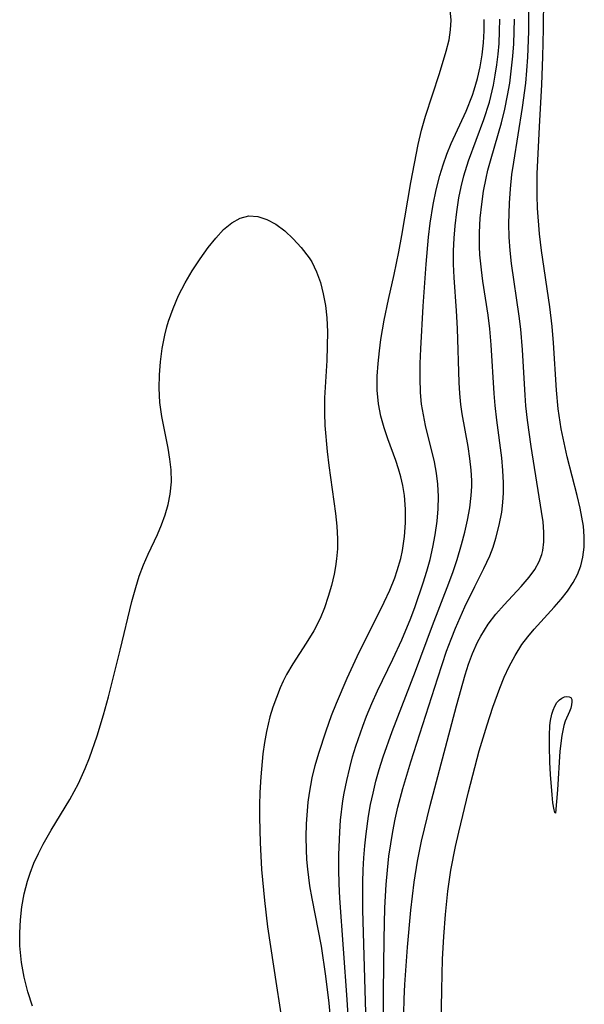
# Model space of a CAD drawing. Header units: metres. Extents: x 1073367 to 1082519, y 1569854 to 1574957.
# Tile 760 of 1056: x 1080399 to 1080472, y 1571716 to 1571843. Entities that reach past the tile are written whole.
import ezdxf

# ---------------------------------------------------------------- set-up
doc = ezdxf.new("R2010")
doc.units = ezdxf.units.M
doc.layers.add('CGG_CurvaNivelLidar_v1', color=253, linetype='Continuous', lineweight=30)

msp = doc.modelspace()

# ---------------------------------------------------------------- linework, layer by layer
at = {"layer": 'CGG_CurvaNivelLidar_v1'}
for p, q in [((1080466.968, 1571842.2101, 73), (1080467.0142, 1571848.3284, 73)), ((1080465.0678, 1571841.8789, 73.5), (1080465.0734, 1571845.2169, 73.5)), ((1080455.0067, 1571843.3346, 75.5), (1080454.8812, 1571844.6537, 75.5)), ((1080454.9523, 1571842.0761, 75.5), (1080455.0067, 1571843.3346, 75.5)), ((1080459.299, 1571841.9452, 75), (1080459.3042, 1571843.4321, 75)), ((1080461.2916, 1571841.8899, 74.5), (1080461.3105, 1571843.4668, 74.5)), ((1080463.179, 1571841.8702, 74), (1080463.1989, 1571843.4765, 74)), ((1080454.7528, 1571840.8088, 75.5), (1080454.9523, 1571842.0761, 75.5)), ((1080459.206, 1571840.3915, 75), (1080459.299, 1571841.9452, 75)), ((1080461.2096, 1571840.3161, 74.5), (1080461.2916, 1571841.8899, 74.5)), ((1080463.1107, 1571840.2654, 74), (1080463.179, 1571841.8702, 74)), ((1080464.9336, 1571838.553, 73.5), (1080465.0678, 1571841.8789, 73.5)), ((1080466.888, 1571838.6028, 73), (1080466.968, 1571842.2101, 73)), ((1080454.3929, 1571839.3376, 75.5), (1080454.7528, 1571840.8088, 75.5)), ((1080459.0297, 1571838.8454, 75), (1080459.206, 1571840.3915, 75)), ((1080461.0878, 1571838.9426, 74.5), (1080461.2096, 1571840.3161, 74.5)), ((1080462.9964, 1571838.6635, 74), (1080463.1107, 1571840.2654, 74)), ((1080453.5061, 1571836.4361, 75.5), (1080454.3929, 1571839.3376, 75.5)), ((1080458.7734, 1571837.312, 75), (1080459.0297, 1571838.8454, 75)), ((1080460.9221, 1571837.5747, 74.5), (1080461.0878, 1571838.9426, 74.5)), ((1080460.7143, 1571836.2141, 74.5), (1080460.9221, 1571837.5747, 74.5)), ((1080462.8009, 1571836.7568, 74), (1080462.9964, 1571838.6635, 74)), ((1080464.815, 1571836.8375, 73.5), (1080464.9336, 1571838.553, 73.5)), ((1080466.7421, 1571834.9962, 73), (1080466.888, 1571838.6028, 73)), ((1080451.7028, 1571830.9235, 75.5), (1080453.5061, 1571836.4361, 75.5)), ((1080458.4357, 1571835.7969, 75), (1080458.7734, 1571837.312, 75)), ((1080460.481, 1571834.9495, 74.5), (1080460.7143, 1571836.2141, 74.5)), ((1080462.5883, 1571835.181, 74), (1080462.8009, 1571836.7568, 74)), ((1080464.6641, 1571835.1931, 73.5), (1080464.815, 1571836.8375, 73.5)), ((1080458.0107, 1571834.3068, 75), (1080458.4357, 1571835.7969, 75)), ((1080459.9632, 1571832.741, 74.5), (1080460.481, 1571834.9495, 74.5)), ((1080462.3259, 1571833.6142, 74), (1080462.5883, 1571835.181, 74)), ((1080464.2669, 1571832.0224, 73.5), (1080464.6641, 1571835.1931, 73.5)), ((1080466.4245, 1571829.5265, 73), (1080466.7421, 1571834.9962, 73)), ((1080456.9525, 1571831.5847, 75), (1080457.7792, 1571833.6207, 75)), ((1080457.7792, 1571833.6207, 75), (1080458.0107, 1571834.3068, 75)), ((1080461.9565, 1571831.8244, 74), (1080462.3259, 1571833.6142, 74)), ((1080459.2656, 1571830.4802, 74.5), (1080459.9632, 1571832.741, 74.5)), ((1080455.0093, 1571827.3793, 75), (1080456.9525, 1571831.5847, 75)), ((1080461.5185, 1571830.0524, 74), (1080461.9565, 1571831.8244, 74)), ((1080463.111, 1571824.9788, 73.5), (1080464.2669, 1571832.0224, 73.5)), ((1080451.2092, 1571829.0988, 75.5), (1080451.7028, 1571830.9235, 75.5)), ((1080457.2738, 1571825.1641, 74.5), (1080459.2656, 1571830.4802, 74.5)), ((1080460.1854, 1571825.4591, 74), (1080461.5185, 1571830.0524, 74)), ((1080450.7803, 1571827.24, 75.5), (1080451.2092, 1571829.0988, 75.5)), ((1080466.1359, 1571823.4518, 73), (1080466.4245, 1571829.5265, 73)), ((1080449.8019, 1571822.3327, 75.5), (1080450.7803, 1571827.24, 75.5)), ((1080454.4642, 1571826.0288, 75), (1080455.0093, 1571827.3793, 75)), ((1080453.9758, 1571824.6521, 75), (1080454.4642, 1571826.0288, 75)), ((1080456.6625, 1571823.2066, 74.5), (1080457.2738, 1571825.1641, 74.5)), ((1080459.7755, 1571823.9234, 74), (1080460.1854, 1571825.4591, 74)), ((1080462.8842, 1571823.3985, 73.5), (1080463.111, 1571824.9788, 73.5)), ((1080453.5477, 1571823.2513, 75), (1080453.9758, 1571824.6521, 75)), ((1080459.5432, 1571822.9213, 74), (1080459.7755, 1571823.9234, 74)), ((1080466.1329, 1571820.673, 73), (1080466.1359, 1571823.4518, 73)), ((1080448.6372, 1571815.4952, 75.5), (1080449.8019, 1571822.3327, 75.5)), ((1080453.0836, 1571821.3957, 75), (1080453.5477, 1571823.2513, 75)), ((1080456.3116, 1571821.7972, 74.5), (1080456.6625, 1571823.2066, 74.5)), ((1080459.2224, 1571821.2488, 74), (1080459.5432, 1571822.9213, 74)), ((1080462.6884, 1571821.5361, 73.5), (1080462.8842, 1571823.3985, 73.5)), ((1080452.7067, 1571819.5115, 75), (1080453.0836, 1571821.3957, 75)), ((1080456.0223, 1571820.37, 74.5), (1080456.3116, 1571821.7972, 74.5)), ((1080458.9767, 1571819.5635, 74), (1080459.2224, 1571821.2488, 74)), ((1080462.5624, 1571819.6675, 73.5), (1080462.6884, 1571821.5361, 73.5)), ((1080455.7379, 1571818.576, 74.5), (1080456.0223, 1571820.37, 74.5)), ((1080462.4941, 1571816.9865, 73.5), (1080462.5624, 1571819.6675, 73.5)), ((1080466.2011, 1571819.0129, 73), (1080466.1329, 1571820.673, 73)), ((1080452.3255, 1571817.0895, 75), (1080452.7067, 1571819.5115, 75)), ((1080455.5291, 1571816.7665, 74.5), (1080455.7379, 1571818.576, 74.5)), ((1080458.7941, 1571817.7326, 74), (1080458.9767, 1571819.5635, 74)), ((1080466.4595, 1571815.6955, 73), (1080466.2011, 1571819.0129, 73)), ((1080425.6192, 1571816.2532, 76), (1080426.661, 1571817.1222, 76)), ((1080426.661, 1571817.1222, 76), (1080427.7519, 1571817.7421, 76)), ((1080427.7519, 1571817.7421, 76), (1080428.8827, 1571818.0444, 76)), ((1080428.8827, 1571818.0444, 76), (1080430.0435, 1571817.9736, 76)), ((1080430.0435, 1571817.9736, 76), (1080431.2146, 1571817.5849, 76)), ((1080431.2146, 1571817.5849, 76), (1080432.3733, 1571816.9462, 76)), ((1080452.1025, 1571815.296, 75), (1080452.3255, 1571817.0895, 75)), ((1080458.6995, 1571815.896, 74), (1080458.7941, 1571817.7326, 74)), ((1080424.6132, 1571815.1705, 76), (1080425.6192, 1571816.2532, 76)), ((1080432.3733, 1571816.9462, 76), (1080433.52, 1571816.0922, 76)), ((1080433.52, 1571816.0922, 76), (1080434.6163, 1571815.0841, 76)), ((1080455.4035, 1571815.1347, 74.5), (1080455.5291, 1571816.7665, 74.5)), ((1080458.7007, 1571814.058, 74), (1080458.6995, 1571815.896, 74)), ((1080462.535, 1571815.2678, 73.5), (1080462.4941, 1571816.9865, 73.5)), ((1080423.6366, 1571813.9493, 76), (1080424.6132, 1571815.1705, 76)), ((1080434.6163, 1571815.0841, 76), (1080435.6455, 1571813.962, 76)), ((1080448.2487, 1571813.3778, 75.5), (1080448.6372, 1571815.4952, 75.5)), ((1080451.7843, 1571811.7871, 75), (1080452.1025, 1571815.296, 75)), ((1080455.3383, 1571813.4974, 74.5), (1080455.4035, 1571815.1347, 74.5)), ((1080462.6484, 1571813.5519, 73.5), (1080462.535, 1571815.2678, 73.5)), ((1080466.6977, 1571813.5414, 73), (1080466.4595, 1571815.6955, 73)), ((1080422.565, 1571812.4912, 76), (1080423.6366, 1571813.9493, 76)), ((1080435.6455, 1571813.962, 76), (1080436.6585, 1571812.6273, 76)), ((1080447.641, 1571810.4766, 75.5), (1080448.2487, 1571813.3778, 75.5)), ((1080455.3375, 1571811.7868, 74.5), (1080455.3383, 1571813.4974, 74.5)), ((1080458.7492, 1571813.0175, 74), (1080458.7007, 1571814.058, 74)), ((1080462.8278, 1571811.8904, 73.5), (1080462.6484, 1571813.5519, 73.5)), ((1080467.7687, 1571806.2945, 73), (1080466.6977, 1571813.5414, 73)), ((1080421.5332, 1571810.9398, 76), (1080422.565, 1571812.4912, 76)), ((1080436.6585, 1571812.6273, 76), (1080436.9958, 1571812.0853, 76)), ((1080436.9958, 1571812.0853, 76), (1080437.6307, 1571810.7947, 76)), ((1080458.9321, 1571811.0602, 74), (1080458.7492, 1571813.0175, 74)), ((1080420.6233, 1571809.3785, 76), (1080421.5332, 1571810.9398, 76)), ((1080437.6307, 1571810.7947, 76), (1080438.1252, 1571809.4058, 76)), ((1080451.4138, 1571806.3806, 75), (1080451.7843, 1571811.7871, 75)), ((1080455.3984, 1571810.076, 74.5), (1080455.3375, 1571811.7868, 74.5)), ((1080459.1252, 1571809.5993, 74), (1080458.9321, 1571811.0602, 74)), ((1080463.8244, 1571805.0703, 73.5), (1080462.8278, 1571811.8904, 73.5)), ((1080446.9123, 1571807.2319, 75.5), (1080447.641, 1571810.4766, 75.5)), ((1080455.7057, 1571805.7437, 74.5), (1080455.3984, 1571810.076, 74.5)), ((1080459.7894, 1571805.2122, 74), (1080459.1252, 1571809.5993, 74)), ((1080419.7992, 1571807.7502, 76), (1080420.6233, 1571809.3785, 76)), ((1080438.1252, 1571809.4058, 76), (1080438.4998, 1571807.9436, 76)), ((1080419.0757, 1571806.0669, 76), (1080419.7992, 1571807.7502, 76)), ((1080438.4998, 1571807.9436, 76), (1080438.7682, 1571806.4284, 76)), ((1080446.3699, 1571804.5461, 75.5), (1080446.9123, 1571807.2319, 75.5)), ((1080418.4959, 1571804.4081, 76), (1080419.0757, 1571806.0669, 76)), ((1080438.7682, 1571806.4284, 76), (1080438.9382, 1571804.876, 76)), ((1080451.12, 1571800.8575, 75), (1080451.4138, 1571806.3806, 75)), ((1080455.8304, 1571803.4929, 74.5), (1080455.7057, 1571805.7437, 74.5)), ((1080468.0917, 1571803.7334, 73), (1080467.7687, 1571806.2945, 73)), ((1080418.2832, 1571803.6755, 76), (1080418.4959, 1571804.4081, 76)), ((1080438.9382, 1571804.876, 76), (1080439.0209, 1571803.0406, 76)), ((1080445.9532, 1571802.0355, 75.5), (1080446.3699, 1571804.5461, 75.5)), ((1080460.0168, 1571803.4113, 74), (1080459.7894, 1571805.2122, 74)), ((1080464.0232, 1571803.3948, 73.5), (1080463.8244, 1571805.0703, 73.5)), ((1080418.0155, 1571802.6034, 76), (1080418.2832, 1571803.6755, 76)), ((1080456.0428, 1571796.5059, 74.5), (1080455.8304, 1571803.4929, 74.5)), ((1080460.203, 1571801.3513, 74), (1080460.0168, 1571803.4113, 74)), ((1080464.2391, 1571800.708, 73.5), (1080464.0232, 1571803.3948, 73.5)), ((1080468.2683, 1571801.6218, 73), (1080468.0917, 1571803.7334, 73)), ((1080417.6865, 1571800.8993, 76), (1080418.0155, 1571802.6034, 76)), ((1080439.0209, 1571803.0406, 76), (1080439.0127, 1571801.189, 76)), ((1080445.7547, 1571800.5935, 75.5), (1080445.9532, 1571802.0355, 75.5)), ((1080417.4599, 1571799.1836, 76), (1080417.6865, 1571800.8993, 76)), ((1080439.0127, 1571801.189, 76), (1080438.9455, 1571799.3324, 76)), ((1080445.5768, 1571798.9498, 75.5), (1080445.7547, 1571800.5935, 75.5)), ((1080451.0376, 1571798.9538, 75), (1080451.12, 1571800.8575, 75)), ((1080460.5889, 1571795.0945, 74), (1080460.203, 1571801.3513, 74)), ((1080464.5754, 1571794.8526, 73.5), (1080464.2391, 1571800.708, 73.5)), ((1080468.62, 1571795.496, 73), (1080468.2683, 1571801.6218, 73)), ((1080438.9455, 1571799.3324, 76), (1080438.665, 1571794.4987, 76)), ((1080417.3295, 1571797.4669, 76), (1080417.4599, 1571799.1836, 76)), ((1080445.472, 1571797.3163, 75.5), (1080445.5768, 1571798.9498, 75.5)), ((1080451.007, 1571797.0639, 75), (1080451.0376, 1571798.9538, 75)), ((1080417.2961, 1571795.7592, 76), (1080417.3295, 1571797.4669, 76)), ((1080445.4712, 1571795.5163, 75.5), (1080445.472, 1571797.3163, 75.5)), ((1080451.0666, 1571795.1908, 75), (1080451.007, 1571797.0639, 75)), ((1080417.3867, 1571793.893, 76), (1080417.2961, 1571795.7592, 76)), ((1080445.6246, 1571793.7409, 75.5), (1080445.4712, 1571795.5163, 75.5)), ((1080456.1369, 1571795.0751, 74.5), (1080456.0428, 1571796.5059, 74.5)), ((1080468.8534, 1571793.1099, 73), (1080468.62, 1571795.496, 73)), ((1080438.665, 1571794.4987, 76), (1080438.6369, 1571793.5694, 76)), ((1080451.2103, 1571793.6946, 75), (1080451.0666, 1571795.1908, 75)), ((1080456.2814, 1571793.6544, 74.5), (1080456.1369, 1571795.0751, 74.5)), ((1080460.722, 1571793.5321, 74), (1080460.5889, 1571795.0945, 74)), ((1080464.6926, 1571793.4681, 73.5), (1080464.5754, 1571794.8526, 73.5)), ((1080417.6272, 1571792.1144, 76), (1080417.3867, 1571793.893, 76)), ((1080438.6369, 1571793.5694, 76), (1080438.6408, 1571792.5252, 76)), ((1080445.9196, 1571792.1618, 75.5), (1080445.6246, 1571793.7409, 75.5)), ((1080451.4342, 1571792.3207, 75), (1080451.2103, 1571793.6946, 75)), ((1080456.4538, 1571792.4516, 74.5), (1080456.2814, 1571793.6544, 74.5)), ((1080460.9395, 1571791.6108, 74), (1080460.722, 1571793.5321, 74)), ((1080464.901, 1571791.6197, 73.5), (1080464.6926, 1571793.4681, 73.5)), ((1080469.2553, 1571790.4983, 73), (1080468.8534, 1571793.1099, 73)), ((1080418.4573, 1571788.0006, 76), (1080417.6272, 1571792.1144, 76)), ((1080438.6408, 1571792.5252, 76), (1080438.7122, 1571790.9414, 76)), ((1080446.346, 1571790.6144, 75.5), (1080445.9196, 1571792.1618, 75.5)), ((1080451.7246, 1571790.9574, 75), (1080451.4342, 1571792.3207, 75)), ((1080457.2083, 1571788.2053, 74.5), (1080456.4538, 1571792.4516, 74.5)), ((1080461.5622, 1571786.7573, 74), (1080460.9395, 1571791.6108, 74)), ((1080465.3838, 1571788.2236, 73.5), (1080464.901, 1571791.6197, 73.5)), ((1080438.7122, 1571790.9414, 76), (1080439.0063, 1571787.5555, 76)), ((1080446.8342, 1571789.2055, 75.5), (1080446.346, 1571790.6144, 75.5)), ((1080452.8587, 1571786.2463, 75), (1080451.7246, 1571790.9574, 75)), ((1080469.6214, 1571788.6919, 73), (1080469.2553, 1571790.4983, 73)), ((1080447.8841, 1571786.4095, 75.5), (1080446.8342, 1571789.2055, 75.5)), ((1080418.6834, 1571786.6069, 76), (1080418.4573, 1571788.0006, 76)), ((1080457.4446, 1571786.6827, 74.5), (1080457.2083, 1571788.2053, 74.5)), ((1080466.7207, 1571779.8194, 73.5), (1080465.3838, 1571788.2236, 73.5)), ((1080470.0374, 1571786.8987, 73), (1080469.6214, 1571788.6919, 73)), ((1080418.8292, 1571785.2153, 76), (1080418.6834, 1571786.6069, 76)), ((1080439.0063, 1571787.5555, 76), (1080439.2055, 1571785.7573, 76)), ((1080457.6145, 1571785.1595, 74.5), (1080457.4446, 1571786.6827, 74.5)), ((1080461.7072, 1571785.1362, 74), (1080461.5622, 1571786.7573, 74)), ((1080471.3088, 1571781.8828, 73), (1080470.0374, 1571786.8987, 73)), ((1080439.2055, 1571785.7573, 76), (1080440.0637, 1571779.5583, 76)), ((1080448.2361, 1571785.3544, 75.5), (1080447.8841, 1571786.4095, 75.5)), ((1080448.5412, 1571784.2858, 75.5), (1080448.2361, 1571785.3544, 75.5)), ((1080453.1278, 1571784.7941, 75), (1080452.8587, 1571786.2463, 75)), ((1080418.8588, 1571783.6511, 76), (1080418.8292, 1571785.2153, 76)), ((1080448.7928, 1571783.1665, 75.5), (1080448.5412, 1571784.2858, 75.5)), ((1080453.309, 1571783.3327, 75), (1080453.1278, 1571784.7941, 75)), ((1080457.6824, 1571783.8475, 74.5), (1080457.6145, 1571785.1595, 74.5)), ((1080461.78, 1571783.5227, 74), (1080461.7072, 1571785.1362, 74)), ((1080418.7101, 1571782.0589, 76), (1080418.8588, 1571783.6511, 76)), ((1080448.9869, 1571781.9059, 75.5), (1080448.7928, 1571783.1665, 75.5)), ((1080453.3801, 1571781.7528, 75), (1080453.309, 1571783.3327, 75)), ((1080457.6119, 1571781.883, 74.5), (1080457.6791, 1571783.0366, 74.5)), ((1080457.6791, 1571783.0366, 74.5), (1080457.6824, 1571783.8475, 74.5)), ((1080461.7714, 1571782.2468, 74), (1080461.78, 1571783.5227, 74)), ((1080418.4431, 1571780.7106, 76), (1080418.7101, 1571782.0589, 76)), ((1080449.1279, 1571780.1389, 75.5), (1080448.9869, 1571781.9059, 75.5)), ((1080453.3381, 1571780.1638, 75), (1080453.3801, 1571781.7528, 75)), ((1080457.4208, 1571780.2984, 74.5), (1080457.6119, 1571781.883, 74.5)), ((1080461.6976, 1571780.9812, 74), (1080461.7714, 1571782.2468, 74)), ((1080471.6914, 1571780.2621, 73), (1080471.3088, 1571781.8828, 73)), ((1080418.0653, 1571779.3842, 76), (1080418.4431, 1571780.7106, 76)), ((1080453.2037, 1571778.5696, 75), (1080453.3381, 1571780.1638, 75)), ((1080457.1387, 1571778.7147, 74.5), (1080457.4208, 1571780.2984, 74.5)), ((1080461.553, 1571779.7297, 74), (1080461.6976, 1571780.9812, 74)), ((1080471.9296, 1571779.0964, 73), (1080471.6914, 1571780.2621, 73)), ((1080417.5918, 1571778.0834, 76), (1080418.0653, 1571779.3842, 76)), ((1080440.0637, 1571779.5583, 76), (1080440.2399, 1571777.9115, 76)), ((1080449.1349, 1571778.3572, 75.5), (1080449.1279, 1571780.1389, 75.5)), ((1080461.2338, 1571778.0383, 74), (1080461.553, 1571779.7297, 74)), ((1080466.9013, 1571778.4676, 73.5), (1080466.7207, 1571779.8194, 73.5)), ((1080472.1133, 1571777.9413, 73), (1080471.9296, 1571779.0964, 73)), ((1080417.0598, 1571776.8533, 76), (1080417.5918, 1571778.0834, 76)), ((1080440.2399, 1571777.9115, 76), (1080440.3321, 1571776.2743, 76)), ((1080449.0103, 1571776.5735, 75.5), (1080449.1349, 1571778.3572, 75.5)), ((1080452.9664, 1571776.8146, 75), (1080453.2037, 1571778.5696, 75)), ((1080456.7849, 1571777.1326, 74.5), (1080457.1387, 1571778.7147, 74.5)), ((1080460.8011, 1571776.3822, 74), (1080461.2338, 1571778.0383, 74)), ((1080467.0104, 1571777.1554, 73.5), (1080466.9013, 1571778.4676, 73.5)), ((1080472.234, 1571776.5724, 73), (1080472.1133, 1571777.9413, 73)), ((1080415.8465, 1571774.2868, 76), (1080417.0598, 1571776.8533, 76)), ((1080448.7463, 1571774.8003, 75.5), (1080449.0103, 1571776.5735, 75.5)), ((1080452.6751, 1571775.2198, 75), (1080452.9664, 1571776.8146, 75)), ((1080456.3745, 1571775.5533, 74.5), (1080456.7849, 1571777.1326, 74.5)), ((1080460.4373, 1571775.2314, 74), (1080460.8011, 1571776.3822, 74)), ((1080467.0074, 1571775.8884, 73.5), (1080467.0104, 1571777.1554, 73.5)), ((1080472.225, 1571775.2262, 73), (1080472.234, 1571776.5724, 73)), ((1080440.3321, 1571776.2743, 76), (1080440.3213, 1571774.9826, 76)), ((1080452.3107, 1571773.633, 75), (1080452.6751, 1571775.2198, 75)), ((1080455.8037, 1571773.6238, 74.5), (1080456.3745, 1571775.5533, 74.5)), ((1080460.0139, 1571774.106, 74), (1080460.4373, 1571775.2314, 74)), ((1080466.8662, 1571774.774, 73.5), (1080467.0074, 1571775.8884, 73.5)), ((1080472.0603, 1571773.9123, 73), (1080472.225, 1571775.2262, 73)), ((1080415.2453, 1571772.9116, 76), (1080415.8465, 1571774.2868, 76)), ((1080440.3213, 1571774.9826, 76), (1080440.2235, 1571773.7028, 76)), ((1080448.5182, 1571773.7627, 75.5), (1080448.7463, 1571774.8003, 75.5)), ((1080459.2559, 1571772.467, 74), (1080460.0139, 1571774.106, 74)), ((1080466.3936, 1571773.3426, 73.5), (1080466.7404, 1571774.2625, 73.5)), ((1080466.7404, 1571774.2625, 73.5), (1080466.8662, 1571774.774, 73.5)), ((1080471.7646, 1571772.7807, 73), (1080472.0603, 1571773.9123, 73)), ((1080414.7129, 1571771.4754, 76), (1080415.2453, 1571772.9116, 76)), ((1080440.0824, 1571772.7132, 76), (1080439.8953, 1571771.7307, 76)), ((1080440.2235, 1571773.7028, 76), (1080440.0824, 1571772.7132, 76)), ((1080448.0582, 1571772.1745, 75.5), (1080448.5182, 1571773.7627, 75.5)), ((1080451.889, 1571772.1101, 75), (1080452.3107, 1571773.633, 75)), ((1080455.2831, 1571772.077, 74.5), (1080455.8037, 1571773.6238, 74.5)), ((1080465.8208, 1571772.3127, 73.5), (1080466.3936, 1571773.3426, 73.5)), ((1080471.3368, 1571771.6873, 73), (1080471.7646, 1571772.7807, 73)), ((1080414.2497, 1571769.9992, 76), (1080414.7129, 1571771.4754, 76)), ((1080439.8953, 1571771.7307, 76), (1080439.5498, 1571770.2629, 76)), ((1080447.0767, 1571769.6721, 75.5), (1080447.7281, 1571771.2429, 75.5)), ((1080447.7281, 1571771.2429, 75.5), (1080448.0582, 1571772.1745, 75.5)), ((1080451.4164, 1571770.5949, 75), (1080451.889, 1571772.1101, 75)), ((1080454.7218, 1571770.5373, 74.5), (1080455.2831, 1571772.077, 74.5)), ((1080458.0719, 1571770.1363, 74), (1080459.2559, 1571772.467, 74)), ((1080464.0886, 1571770.122, 73.5), (1080465.1111, 1571771.3246, 73.5)), ((1080465.1111, 1571771.3246, 73.5), (1080465.8208, 1571772.3127, 73.5)), ((1080470.7887, 1571770.637, 73), (1080471.3368, 1571771.6873, 73)), ((1080413.7628, 1571768.1885, 76), (1080414.2497, 1571769.9992, 76)), ((1080439.5498, 1571770.2629, 76), (1080439.1328, 1571768.8125, 76)), ((1080450.3661, 1571767.5557, 75), (1080451.4164, 1571770.5949, 75)), ((1080452.6182, 1571765.0692, 74.5), (1080454.7218, 1571770.5373, 74.5)), ((1080456.7756, 1571767.4827, 74), (1080458.0719, 1571770.1363, 74)), ((1080461.881, 1571767.7563, 73.5), (1080464.0886, 1571770.122, 73.5)), ((1080470.0601, 1571769.5329, 73), (1080470.7887, 1571770.637, 73)), ((1080439.1328, 1571768.8125, 76), (1080438.6431, 1571767.3883, 76)), ((1080446.3498, 1571768.1181, 75.5), (1080447.0767, 1571769.6721, 75.5)), ((1080469.2313, 1571768.472, 73), (1080470.0601, 1571769.5329, 73)), ((1080412.2625, 1571761.8882, 76), (1080413.7628, 1571768.1885, 76)), ((1080442.8847, 1571761.091, 75.5), (1080446.3498, 1571768.1181, 75.5)), ((1080449.7976, 1571766.0457, 75), (1080450.3661, 1571767.5557, 75)), ((1080455.5648, 1571764.7302, 74), (1080456.7756, 1571767.4827, 74)), ((1080460.8074, 1571766.5395, 73.5), (1080461.881, 1571767.7563, 73.5)), ((1080465.7598, 1571764.6195, 73), (1080468.3342, 1571767.4389, 73)), ((1080468.3342, 1571767.4389, 73), (1080469.2313, 1571768.472, 73)), ((1080438.6431, 1571767.3883, 76), (1080438.0751, 1571766.0004, 76)), ((1080459.8073, 1571765.251, 73.5), (1080460.8074, 1571766.5395, 73.5)), ((1080438.0751, 1571766.0004, 76), (1080437.2786, 1571764.4044, 76)), ((1080448.638, 1571763.2177, 75), (1080449.7976, 1571766.0457, 75)), ((1080450.3994, 1571759.1832, 74.5), (1080452.6182, 1571765.0692, 74.5)), ((1080458.8425, 1571763.7228, 73.5), (1080459.8073, 1571765.251, 73.5)), ((1080437.2786, 1571764.4044, 76), (1080436.2972, 1571762.7888, 76)), ((1080455.0074, 1571763.3157, 74), (1080455.5648, 1571764.7302, 74)), ((1080458.4145, 1571762.9096, 73.5), (1080458.8425, 1571763.7228, 73.5)), ((1080464.1667, 1571762.6083, 73), (1080464.9361, 1571763.6358, 73)), ((1080464.9361, 1571763.6358, 73), (1080465.7598, 1571764.6195, 73)), ((1080436.2972, 1571762.7888, 76), (1080434.5535, 1571760.1296, 76)), ((1080447.4948, 1571760.7233, 75), (1080448.638, 1571763.2177, 75)), ((1080454.4401, 1571761.7567, 74), (1080455.0074, 1571763.3157, 74)), ((1080457.7741, 1571761.4725, 73.5), (1080458.4145, 1571762.9096, 73.5)), ((1080463.2923, 1571761.2265, 73), (1080464.1667, 1571762.6083, 73)), ((1080410.7157, 1571755.8588, 76), (1080412.2625, 1571761.8882, 76)), ((1080441.5726, 1571758.2842, 75.5), (1080442.8847, 1571761.091, 75.5)), ((1080453.2907, 1571758.3201, 74), (1080454.4401, 1571761.7567, 74)), ((1080457.2687, 1571760.1074, 73.5), (1080457.7741, 1571761.4725, 73.5)), ((1080462.5182, 1571759.7702, 73), (1080463.2923, 1571761.2265, 73)), ((1080434.5535, 1571760.1296, 76), (1080433.7516, 1571758.7577, 76)), ((1080445.5188, 1571756.6213, 75), (1080447.4948, 1571760.7233, 75)), ((1080456.8196, 1571758.7066, 73.5), (1080457.2687, 1571760.1074, 73.5)), ((1080433.7516, 1571758.7577, 76), (1080433.3214, 1571757.9029, 76)), ((1080447.3842, 1571751.3664, 74.5), (1080450.3994, 1571759.1832, 74.5)), ((1080455.7085, 1571754.7031, 73.5), (1080456.8196, 1571758.7066, 73.5)), ((1080461.881, 1571758.3871, 73), (1080462.5182, 1571759.7702, 73)), ((1080433.3214, 1571757.9029, 76), (1080432.9256, 1571757.026, 76)), ((1080440.2038, 1571755.0665, 75.5), (1080441.5726, 1571758.2842, 75.5)), ((1080449.8042, 1571747.4727, 74), (1080453.2907, 1571758.3201, 74)), ((1080461.2971, 1571756.9663, 73), (1080461.881, 1571758.3871, 73)), ((1080432.9256, 1571757.026, 76), (1080432.428, 1571755.7988, 76)), ((1080444.7863, 1571754.9993, 75), (1080445.5188, 1571756.6213, 75)), ((1080460.4037, 1571754.5128, 73), (1080461.2971, 1571756.9663, 73)), ((1080410.0705, 1571753.5358, 76), (1080410.7157, 1571755.8588, 76)), ((1080432.428, 1571755.7988, 76), (1080431.9807, 1571754.5418, 76)), ((1080439.5644, 1571753.4325, 75.5), (1080440.2038, 1571755.0665, 75.5)), ((1080444.0983, 1571753.3598, 75), (1080444.7863, 1571754.9993, 75)), ((1080452.3263, 1571741.8354, 73.5), (1080455.7085, 1571754.7031, 73.5)), ((1080468.4385, 1571754.6675, 72.5), (1080468.7038, 1571755.1167, 72.5)), ((1080468.7038, 1571755.1167, 72.5), (1080469.0146, 1571755.4776, 72.5)), ((1080469.0146, 1571755.4776, 72.5), (1080469.3345, 1571755.7101, 72.5)), ((1080469.3345, 1571755.7101, 72.5), (1080469.6686, 1571755.8544, 72.5)), ((1080469.6686, 1571755.8544, 72.5), (1080469.9902, 1571755.9135, 72.5)), ((1080469.9902, 1571755.9135, 72.5), (1080470.2718, 1571755.8841, 72.5)), ((1080470.2718, 1571755.8841, 72.5), (1080470.4834, 1571755.757, 72.5)), ((1080470.4834, 1571755.757, 72.5), (1080470.6022, 1571755.5195, 72.5)), ((1080470.5923, 1571754.814, 72.5), (1080470.49, 1571754.395, 72.5)), ((1080470.6334, 1571755.1963, 72.5), (1080470.5923, 1571754.814, 72.5)), ((1080470.6022, 1571755.5195, 72.5), (1080470.6334, 1571755.1963, 72.5)), ((1080409.253, 1571750.813, 76), (1080410.0705, 1571753.5358, 76)), ((1080431.9807, 1571754.5418, 76), (1080431.5886, 1571753.2578, 76)), ((1080438.8629, 1571751.4861, 75.5), (1080439.5644, 1571753.4325, 75.5)), ((1080459.6687, 1571752.2606, 73), (1080460.4037, 1571754.5128, 73)), ((1080467.8749, 1571752.8177, 72.5), (1080468.0495, 1571753.6316, 72.5)), ((1080468.0495, 1571753.6316, 72.5), (1080468.2163, 1571754.1525, 72.5)), ((1080468.2163, 1571754.1525, 72.5), (1080468.4385, 1571754.6675, 72.5)), ((1080470.3337, 1571753.9582, 72.5), (1080469.7741, 1571752.7259, 72.5)), ((1080470.49, 1571754.395, 72.5), (1080470.3337, 1571753.9582, 72.5)), ((1080431.5886, 1571753.2578, 76), (1080431.1392, 1571751.3948, 76)), ((1080443.6025, 1571752.0793, 75), (1080444.0983, 1571753.3598, 75)), ((1080458.6481, 1571748.8694, 73), (1080459.6687, 1571752.2606, 73)), ((1080467.7204, 1571750.8512, 72.5), (1080467.7932, 1571752.1769, 72.5)), ((1080467.7932, 1571752.1769, 72.5), (1080467.8749, 1571752.8177, 72.5)), ((1080469.5811, 1571752.1445, 72.5), (1080469.3133, 1571750.8777, 72.5)), ((1080469.7741, 1571752.7259, 72.5), (1080469.5811, 1571752.1445, 72.5)), ((1080431.1392, 1571751.3948, 76), (1080430.8839, 1571749.9533, 76)), ((1080437.9192, 1571748.5845, 75.5), (1080438.8629, 1571751.4861, 75.5)), ((1080442.7105, 1571749.4858, 75), (1080443.6025, 1571752.0793, 75)), ((1080446.2442, 1571748.1146, 74.5), (1080447.3842, 1571751.3664, 74.5)), ((1080469.3133, 1571750.8777, 72.5), (1080469.0888, 1571748.842, 72.5)), ((1080408.2833, 1571747.9826, 76), (1080409.253, 1571750.813, 76)), ((1080430.8839, 1571749.9533, 76), (1080430.6891, 1571748.4931, 76)), ((1080467.7207, 1571749.4967, 72.5), (1080467.7204, 1571750.8512, 72.5)), ((1080430.6891, 1571748.4931, 76), (1080430.4247, 1571745.5335, 76)), ((1080437.4604, 1571746.9864, 75.5), (1080437.9192, 1571748.5845, 75.5)), ((1080442.2941, 1571748.0918, 75), (1080442.7105, 1571749.4858, 75)), ((1080457.2637, 1571743.5772, 73), (1080458.6481, 1571748.8694, 73)), ((1080467.7841, 1571747.4391, 72.5), (1080467.7207, 1571749.4967, 72.5)), ((1080469.0888, 1571748.842, 72.5), (1080468.7706, 1571743.8349, 72.5)), ((1080407.7346, 1571746.5972, 76), (1080408.2833, 1571747.9826, 76)), ((1080441.9168, 1571746.6879, 75), (1080442.2941, 1571748.0918, 75)), ((1080445.7308, 1571746.4741, 74.5), (1080446.2442, 1571748.1146, 74.5)), ((1080448.7593, 1571744.0245, 74), (1080449.8042, 1571747.4727, 74)), ((1080467.8724, 1571745.8059, 72.5), (1080467.7841, 1571747.4391, 72.5)), ((1080406.8469, 1571744.6589, 76), (1080407.7346, 1571746.5972, 76)), ((1080437.0662, 1571745.3763, 75.5), (1080437.4604, 1571746.9864, 75.5)), ((1080441.5315, 1571745.0636, 75), (1080441.9168, 1571746.6879, 75)), ((1080445.3031, 1571744.9454, 74.5), (1080445.7308, 1571746.4741, 74.5)), ((1080468.0614, 1571743.2047, 72.5), (1080467.8724, 1571745.8059, 72.5)), ((1080405.721, 1571742.5908, 76), (1080406.8469, 1571744.6589, 76)), ((1080430.4247, 1571745.5335, 76), (1080430.3117, 1571743.5126, 76)), ((1080436.7027, 1571743.412, 75.5), (1080437.0662, 1571745.3763, 75.5)), ((1080441.2057, 1571743.4277, 75), (1080441.5315, 1571745.0636, 75)), ((1080444.9263, 1571743.405, 74.5), (1080445.3031, 1571744.9454, 74.5)), ((1080430.3117, 1571743.5126, 76), (1080430.2641, 1571741.8572, 76)), ((1080436.5501, 1571742.266, 75.5), (1080436.7027, 1571743.412, 75.5)), ((1080441.0411, 1571742.4275, 75), (1080441.2057, 1571743.4277, 75)), ((1080444.6193, 1571741.9336, 74.5), (1080444.9263, 1571743.405, 74.5)), ((1080448.1401, 1571741.6099, 74), (1080448.7593, 1571744.0245, 74)), ((1080455.995, 1571738.3888, 73), (1080457.2637, 1571743.5772, 73)), ((1080468.7706, 1571743.8349, 72.5), (1080468.5, 1571740.812, 72.5)), ((1080403.3187, 1571738.6278, 76), (1080405.721, 1571742.5908, 76)), ((1080436.4355, 1571741.1151, 75.5), (1080436.5501, 1571742.266, 75.5)), ((1080440.7396, 1571739.9312, 75), (1080441.0411, 1571742.4275, 75)), ((1080468.1702, 1571742.1531, 72.5), (1080468.0614, 1571743.2047, 72.5)), ((1080468.3384, 1571741.2418, 72.5), (1080468.1702, 1571742.1531, 72.5)), ((1080430.2641, 1571741.8572, 76), (1080430.2548, 1571740.2475, 76)), ((1080436.3291, 1571739.4432, 75.5), (1080436.4355, 1571741.1151, 75.5)), ((1080444.3566, 1571740.4534, 74.5), (1080444.6193, 1571741.9336, 74.5)), ((1080447.7917, 1571740.039, 74), (1080448.1401, 1571741.6099, 74)), ((1080451.2125, 1571737.2091, 73.5), (1080452.3263, 1571741.8354, 73.5)), ((1080468.4371, 1571740.9169, 72.5), (1080468.3384, 1571741.2418, 72.5)), ((1080468.5, 1571740.812, 72.5), (1080468.4371, 1571740.9169, 72.5)), ((1080430.2548, 1571740.2475, 76), (1080430.3254, 1571737.02, 76)), ((1080436.2887, 1571737.7669, 75.5), (1080436.3291, 1571739.4432, 75.5)), ((1080440.6228, 1571738.4333, 75), (1080440.7396, 1571739.9312, 75)), ((1080444.0267, 1571738.1495, 74.5), (1080444.3566, 1571740.4534, 74.5)), ((1080447.4817, 1571738.4604, 74), (1080447.7917, 1571740.039, 74)), ((1080402.2971, 1571736.8159, 76), (1080403.3187, 1571738.6278, 76)), ((1080440.5016, 1571735.4264, 75), (1080440.6228, 1571738.4333, 75)), ((1080443.8572, 1571736.6035, 74.5), (1080444.0267, 1571738.1495, 74.5)), ((1080447.2112, 1571736.8748, 74), (1080447.4817, 1571738.4604, 74)), ((1080455.5774, 1571736.5051, 73), (1080455.995, 1571738.3888, 73)), ((1080430.3254, 1571737.02, 76), (1080430.5187, 1571733.5451, 76)), ((1080436.3146, 1571736.0893, 75.5), (1080436.2887, 1571737.7669, 75.5)), ((1080446.9837, 1571735.2827, 74), (1080447.2112, 1571736.8748, 74)), ((1080450.677, 1571734.6007, 73.5), (1080451.2125, 1571737.2091, 73.5)), ((1080401.6711, 1571735.5914, 76), (1080402.2971, 1571736.8159, 76)), ((1080436.3793, 1571734.8396, 75.5), (1080436.3146, 1571736.0893, 75.5)), ((1080443.7285, 1571735.0527, 74.5), (1080443.8572, 1571736.6035, 74.5)), ((1080454.9964, 1571733.4546, 73), (1080455.5774, 1571736.5051, 73)), ((1080400.608, 1571733.0789, 76), (1080401.1026, 1571734.3472, 76)), ((1080401.1026, 1571734.3472, 76), (1080401.6711, 1571735.5914, 76)), ((1080436.4849, 1571733.592, 75.5), (1080436.3793, 1571734.8396, 75.5)), ((1080440.4956, 1571733.5237, 75), (1080440.5016, 1571735.4264, 75)), ((1080443.6415, 1571733.4979, 74.5), (1080443.7285, 1571735.0527, 74.5)), ((1080446.7835, 1571733.4767, 74), (1080446.9837, 1571735.2827, 74)), ((1080450.2368, 1571731.9205, 73.5), (1080450.677, 1571734.6007, 73.5)), ((1080400.27, 1571732.0265, 76), (1080400.608, 1571733.0789, 76)), ((1080430.5187, 1571733.5451, 76), (1080430.8879, 1571729.5405, 76)), ((1080436.766, 1571731.4405, 75.5), (1080436.4849, 1571733.592, 75.5)), ((1080440.5477, 1571731.6956, 75), (1080440.4956, 1571733.5237, 75)), ((1080443.5959, 1571731.8939, 74.5), (1080443.6415, 1571733.4979, 74.5)), ((1080446.635, 1571731.6103, 74), (1080446.7835, 1571733.4767, 74)), ((1080454.6111, 1571730.7559, 73), (1080454.9964, 1571733.4546, 73)), ((1080399.855, 1571730.3903, 76), (1080400.27, 1571732.0265, 76)), ((1080443.6031, 1571728.3404, 74.5), (1080443.5959, 1571731.8939, 74.5)), ((1080449.8021, 1571728.3019, 73.5), (1080450.2368, 1571731.9205, 73.5)), ((1080437.049, 1571729.8154, 75.5), (1080436.766, 1571731.4405, 75.5)), ((1080440.6492, 1571729.8527, 75), (1080440.5477, 1571731.6956, 75)), ((1080446.4713, 1571728.5987, 74), (1080446.635, 1571731.6103, 74)), ((1080454.2899, 1571727.7092, 73), (1080454.6111, 1571730.7559, 73)), ((1080399.5501, 1571728.728, 76), (1080399.855, 1571730.3903, 76)), ((1080430.8879, 1571729.5405, 76), (1080431.296, 1571726.1127, 76)), ((1080438.2606, 1571723.6242, 75.5), (1080437.049, 1571729.8154, 75.5)), ((1080441.5854, 1571716.7308, 75), (1080440.6492, 1571729.8527, 75)), ((1080399.3499, 1571727.0486, 76), (1080399.5501, 1571728.728, 76)), ((1080443.9798, 1571715.0022, 74.5), (1080443.6031, 1571728.3404, 74.5)), ((1080446.3523, 1571724.5387, 74), (1080446.4713, 1571728.5987, 74)), ((1080449.3718, 1571723.5095, 73.5), (1080449.8021, 1571728.3019, 73.5)), ((1080399.2569, 1571725.3601, 76), (1080399.3499, 1571727.0486, 76)), ((1080454.0734, 1571724.8959, 73), (1080454.2899, 1571727.7092, 73)), ((1080431.296, 1571726.1127, 76), (1080432.4319, 1571718.5228, 76)), ((1080399.2817, 1571723.6698, 76), (1080399.2569, 1571725.3601, 76)), ((1080446.2683, 1571717.7255, 74), (1080446.3523, 1571724.5387, 74)), ((1080453.9171, 1571721.9541, 73), (1080454.0734, 1571724.8959, 73)), ((1080399.5017, 1571721.5131, 76), (1080399.2817, 1571723.6698, 76)), ((1080438.8474, 1571719.7558, 75.5), (1080438.2606, 1571723.6242, 75.5)), ((1080449.023, 1571718.6939, 73.5), (1080449.3718, 1571723.5095, 73.5)), ((1080453.8003, 1571717.9739, 73), (1080453.9171, 1571721.9541, 73)), ((1080399.8489, 1571719.6166, 76), (1080399.5017, 1571721.5131, 76)), ((1080400.3161, 1571717.7412, 76), (1080399.8489, 1571719.6166, 76)), ((1080439.2558, 1571716.2829, 75.5), (1080438.8474, 1571719.7558, 75.5)), ((1080432.4319, 1571718.5228, 76), (1080433.2261, 1571713.4982, 76)), ((1080448.9375, 1571716.8196, 73.5), (1080449.023, 1571718.6939, 73.5)), ((1080453.7537, 1571713.4511, 73), (1080453.8003, 1571717.9739, 73)), ((1080400.8938, 1571715.8954, 76), (1080400.3161, 1571717.7412, 76)), ((1080441.8903, 1571711.6216, 75), (1080441.5854, 1571716.7308, 75)), ((1080446.2984, 1571714.6413, 74), (1080446.2683, 1571717.7255, 74)), ((1080448.9099, 1571714.9475, 73.5), (1080448.9375, 1571716.8196, 73.5)), ((1080439.5105, 1571713.4559, 75.5), (1080439.2558, 1571716.2829, 75.5))]:
    msp.add_line(p, q, dxfattribs=at)

doc.saveas('drawing.dxf')
